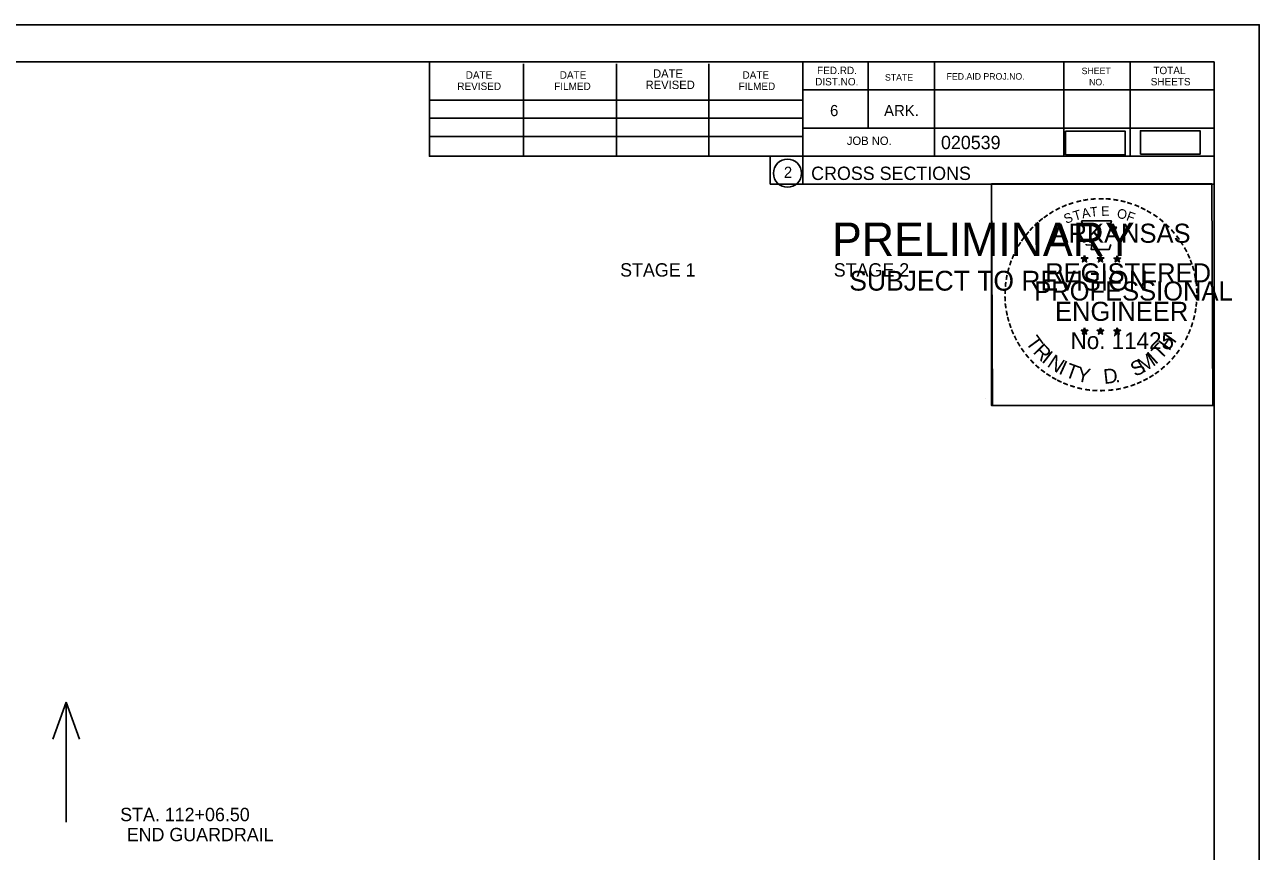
# Model space of a CAD drawing. Extents: x 915787 to 919910, y 133456 to 136717.
# Drawn here: x 916447.5 to 916576.9, y 134649.5 to 134736.1 of the extents above; entities that cross this region are included whole.
import ezdxf

# ---------------------------------------------------------------- set-up
doc = ezdxf.new("R2010")
doc.units = 0
for name, color, linetype in [('R_Border', 7, 'Continuous'), ('R_Border Notes', 7, 'Continuous'), ('R_Border PE', 7, 'Continuous'), ('R_Border Prem', 7, 'Continuous'), ('R_Drive', 7, 'Continuous'), ('R_No Plot', 7, 'Continuous'), ('R_Water Annot', 7, 'Continuous'), ('R_Xsect Slope', 7, 'Continuous')]:
    doc.layers.add(name, color=color, linetype=linetype)

msp = doc.modelspace()

# ---------------------------------------------------------------- linework, layer by layer
at = {"layer": 'R_Border'}
for p, q in [((916255.98, 134732.16), (916572.16, 134732.16)), ((916489.9, 134722.28), (916489.9, 134732.16)), ((916499.76, 134722.28), (916499.76, 134731.96)), ((916509.52, 134722.28), (916509.52, 134731.96)), ((916519.2, 134722.28), (916519.2, 134731.96)), ((916529.06, 134732.16), (916529.06, 134719.36)), ((916535.9, 134732.16), (916535.9, 134725.22)), ((916542.84, 134732.16), (916542.84, 134722.28)), ((916556.42, 134732.16), (916556.42, 134722.28)), ((916563.36, 134732.16), (916563.36, 134722.28)), ((916572.16, 134526.7), (916572.16, 134732.16)), ((916572.16, 134729.22), (916529.06, 134729.22)), ((916572.16, 134729.24), (916572.16, 134729.24)), ((916489.9, 134728.14), (916529.06, 134728.14)), ((916489.9, 134726.28), (916529.06, 134726.28)), ((916572.16, 134725.22), (916529.06, 134725.22)), ((916532.02, 134725.22), (916572.16, 134725.22)), ((916489.9, 134722.28), (916489.9, 134724.34)), ((916489.9, 134724.34), (916529.06, 134724.34)), ((916572.16, 134722.28), (916489.9, 134722.28)), ((916529.06, 134719.36), (916572.16, 134719.36))]:
    msp.add_line(p, q, dxfattribs=at)
msp.add_circle((916527.44, 134720.5), 1.47, dxfattribs=at)
at = {"layer": 'R_Border PE'}
for p, q in [((916558.59, 134711.87), (916558.55, 134711.62)), ((916558.59, 134711.51), (916558.59, 134711.87)), ((916558.59, 134711.87), (916558.64, 134711.62)), ((916560.26, 134711.87), (916560.22, 134711.62)), ((916560.26, 134711.51), (916560.26, 134711.87)), ((916560.26, 134711.87), (916560.31, 134711.62)), ((916562.02, 134711.86), (916561.98, 134711.61)), ((916562.02, 134711.5), (916562.02, 134711.86)), ((916562.02, 134711.86), (916562.07, 134711.61)), ((916558.24, 134711.62), (916558.59, 134711.51)), ((916558.24, 134711.62), (916558.49, 134711.57)), ((916558.24, 134711.62), (916558.48, 134711.5)), ((916558.37, 134711.21), (916558.59, 134711.51)), ((916558.37, 134711.21), (916558.5, 134711.46)), ((916558.37, 134711.21), (916558.59, 134711.43)), ((916558.94, 134711.62), (916558.59, 134711.51)), ((916558.8, 134711.21), (916558.59, 134711.51)), ((916558.8, 134711.21), (916558.59, 134711.43)), ((916558.94, 134711.62), (916558.65, 134711.57)), ((916558.8, 134711.21), (916558.66, 134711.5)), ((916558.94, 134711.62), (916558.73, 134711.52)), ((916559.91, 134711.62), (916560.26, 134711.51)), ((916559.91, 134711.62), (916560.16, 134711.57)), ((916559.91, 134711.62), (916560.15, 134711.5)), ((916560.04, 134711.21), (916560.26, 134711.51)), ((916560.04, 134711.21), (916560.17, 134711.46)), ((916560.04, 134711.21), (916560.26, 134711.43)), ((916560.61, 134711.62), (916560.26, 134711.51)), ((916560.47, 134711.21), (916560.26, 134711.51)), ((916560.47, 134711.21), (916560.26, 134711.43)), ((916560.61, 134711.62), (916560.32, 134711.57)), ((916560.47, 134711.21), (916560.33, 134711.5)), ((916560.61, 134711.62), (916560.4, 134711.52)), ((916561.67, 134711.61), (916562.02, 134711.5)), ((916561.67, 134711.61), (916561.93, 134711.56)), ((916561.67, 134711.61), (916561.91, 134711.49)), ((916561.81, 134711.2), (916562.02, 134711.5)), ((916561.81, 134711.2), (916561.93, 134711.44)), ((916561.81, 134711.2), (916562.02, 134711.42)), ((916562.37, 134711.61), (916562.02, 134711.5)), ((916562.24, 134711.2), (916562.02, 134711.5)), ((916562.24, 134711.2), (916562.02, 134711.41)), ((916562.37, 134711.61), (916562.08, 134711.56)), ((916562.24, 134711.2), (916562.1, 134711.49)), ((916562.37, 134711.61), (916562.17, 134711.51)), ((916558.24, 134704.05), (916558.58, 134703.94)), ((916558.24, 134704.05), (916558.49, 134704)), ((916558.24, 134704.05), (916558.47, 134703.92)), ((916558.37, 134703.64), (916558.58, 134703.94)), ((916558.37, 134703.64), (916558.49, 134703.88)), ((916558.58, 134704.3), (916558.54, 134704.05)), ((916558.58, 134703.94), (916558.58, 134704.3)), ((916558.58, 134704.3), (916558.63, 134704.05)), ((916558.93, 134704.05), (916558.58, 134703.94)), ((916558.8, 134703.64), (916558.58, 134703.94)), ((916558.93, 134704.05), (916558.65, 134704)), ((916558.8, 134703.64), (916558.66, 134703.93)), ((916558.93, 134704.05), (916558.73, 134703.94)), ((916559.9, 134704.05), (916560.25, 134703.94)), ((916559.9, 134704.05), (916560.16, 134704)), ((916559.9, 134704.05), (916560.14, 134703.92)), ((916560.04, 134703.64), (916560.25, 134703.94)), ((916560.04, 134703.64), (916560.16, 134703.88)), ((916560.25, 134704.3), (916560.21, 134704.05)), ((916560.25, 134703.94), (916560.25, 134704.3)), ((916560.25, 134704.3), (916560.3, 134704.05)), ((916560.6, 134704.05), (916560.25, 134703.94)), ((916560.47, 134703.64), (916560.25, 134703.94)), ((916560.6, 134704.05), (916560.31, 134704)), ((916560.47, 134703.64), (916560.33, 134703.93)), ((916560.6, 134704.05), (916560.4, 134703.94)), ((916561.67, 134704.04), (916562.02, 134703.93)), ((916561.67, 134704.04), (916561.92, 134703.99)), ((916561.67, 134704.04), (916561.91, 134703.91)), ((916561.8, 134703.63), (916562.02, 134703.93)), ((916561.8, 134703.63), (916561.93, 134703.87)), ((916562.02, 134704.29), (916561.98, 134704.04)), ((916562.02, 134703.93), (916562.02, 134704.29)), ((916562.02, 134704.29), (916562.07, 134704.04)), ((916562.37, 134704.04), (916562.02, 134703.93)), ((916562.23, 134703.63), (916562.02, 134703.93)), ((916562.37, 134704.04), (916562.08, 134703.99)), ((916562.23, 134703.63), (916562.1, 134703.92)), ((916562.37, 134704.04), (916562.16, 134703.93)), ((916558.37, 134703.64), (916558.58, 134703.86)), ((916558.8, 134703.64), (916558.58, 134703.85)), ((916560.04, 134703.64), (916560.25, 134703.86)), ((916560.47, 134703.64), (916560.25, 134703.85)), ((916561.8, 134703.63), (916562.02, 134703.85)), ((916562.23, 134703.63), (916562.02, 134703.84))]:
    msp.add_line(p, q, dxfattribs=at)
for points in [[(916558.28, 134715.5), (916558.55, 134714.67)], [(916561.79, 134714.58), (916561.93, 134714.86), (916561.25, 134714.84), (916561.4, 134715.5), (916558.28, 134715.5)], [(916558.77, 134713.07), (916558.77, 134712.99), (916559.34, 134712.97), (916559.28, 134712.5), (916561.15, 134712.5), (916561.35, 134713.03)], [(916558.59, 134711.87), (916558.8, 134711.21), (916558.24, 134711.62), (916558.94, 134711.62), (916558.37, 134711.21), (916558.59, 134711.87)], [(916560.26, 134711.87), (916560.47, 134711.21), (916559.91, 134711.62), (916560.61, 134711.62), (916560.04, 134711.21), (916560.26, 134711.87)], [(916562.02, 134711.86), (916562.24, 134711.2), (916561.67, 134711.61), (916562.37, 134711.61), (916561.81, 134711.2), (916562.02, 134711.86)], [(916558.58, 134704.3), (916558.8, 134703.64), (916558.24, 134704.05), (916558.93, 134704.05), (916558.37, 134703.64), (916558.58, 134704.3)], [(916560.25, 134704.3), (916560.47, 134703.64), (916559.9, 134704.05), (916560.6, 134704.05), (916560.04, 134703.64), (916560.25, 134704.3)], [(916562.02, 134704.29), (916562.23, 134703.63), (916561.67, 134704.04), (916562.37, 134704.04), (916561.8, 134703.63), (916562.02, 134704.29)]]:
    msp.add_lwpolyline(points, dxfattribs=at)
for centre, radius in [((916558.59, 134711.51), 0.172), ((916558.59, 134711.51), 0.145), ((916560.26, 134711.51), 0.172), ((916560.26, 134711.51), 0.145), ((916562.02, 134711.5), 0.172), ((916562.02, 134711.5), 0.145), ((916558.59, 134711.51), 0.116), ((916558.59, 134711.51), 0.0991), ((916558.59, 134711.51), 0.0747), ((916558.59, 134711.51), 0.0495), ((916558.59, 134711.51), 0.0296), ((916560.26, 134711.51), 0.116), ((916560.26, 134711.51), 0.0991), ((916560.26, 134711.51), 0.0747), ((916560.26, 134711.51), 0.0495), ((916560.26, 134711.51), 0.0296), ((916562.02, 134711.5), 0.116), ((916562.02, 134711.5), 0.0991), ((916562.02, 134711.5), 0.0747), ((916562.02, 134711.5), 0.0495), ((916562.02, 134711.5), 0.0296), ((916558.58, 134703.94), 0.172), ((916558.58, 134703.94), 0.145), ((916558.58, 134703.94), 0.116), ((916558.58, 134703.94), 0.0991), ((916558.58, 134703.94), 0.0747), ((916558.58, 134703.94), 0.0495), ((916558.58, 134703.94), 0.0296), ((916560.25, 134703.94), 0.172), ((916560.25, 134703.94), 0.145), ((916560.25, 134703.94), 0.116), ((916560.25, 134703.94), 0.0991), ((916560.25, 134703.94), 0.0747), ((916560.25, 134703.94), 0.0495), ((916560.25, 134703.94), 0.0296), ((916562.02, 134703.93), 0.172), ((916562.02, 134703.93), 0.145), ((916562.02, 134703.93), 0.116), ((916562.02, 134703.93), 0.0991), ((916562.02, 134703.93), 0.0747), ((916562.02, 134703.93), 0.0495), ((916562.02, 134703.93), 0.0296)]:
    msp.add_circle(centre, radius, dxfattribs=at)
at = {"layer": 'R_No Plot'}
for p, q in [((916243.57, 134736.06), (916576.91, 134736.06)), ((916548.19, 134696.91), (916548.19, 134696.91))]:
    msp.add_line(p, q, dxfattribs=at)
for points in [[(916243.57, 134736.06), (916576.91, 134736.06), (916576.91, 134522.72), (916243.57, 134522.72)], [(916489.9, 134732.16), (916489.9, 134722.28), (916525.63, 134722.28), (916525.63, 134719.36), (916548.83, 134719.36), (916548.83, 134696.15), (916572.16, 134696.15), (916572.16, 134526.7), (916255.98, 134526.7), (916255.98, 134732.16)], [(916548.83, 134719.4), (916571.92, 134719.4), (916572.04, 134696.15), (916548.94, 134696.15)]]:
    msp.add_lwpolyline(points, close=True, dxfattribs=at)
at = {"layer": 'R_Water Annot'}
for p, q in [((916451.8, 134665.07), (916450.4, 134661.22)), ((916451.8, 134652.5), (916451.8, 134665.07)), ((916451.8, 134665.07), (916453.2, 134661.22))]:
    msp.add_line(p, q, dxfattribs=at)
at = {"layer": 'R_Xsect Slope'}
for points in [[(916556.6, 134722.42), (916562.85, 134722.42), (916562.85, 134724.9), (916556.6, 134724.9)], [(916564.44, 134722.48), (916570.69, 134722.48), (916570.69, 134724.95), (916564.44, 134724.95)]]:
    msp.add_lwpolyline(points, close=True, dxfattribs=at)

# ---------------------------------------------------------------- texts
at = {"layer": 'R_Border'}
for s, height, p in [('DATE', 0.782, (916493.7, 134730.4)), ('DATE', 0.782, (916503.56, 134730.4)), ('DATE', 0.879, (916513.34, 134730.5)), ('DATE', 0.782, (916522.72, 134730.4)), ('FED.RD.', 0.782, (916530.54, 134730.88)), ('SHEET', 0.684, (916558.28, 134730.88)), ('TOTAL', 0.782, (916565.8, 134730.88)), ('REVISED', 0.782, (916492.82, 134729.22)), ('FILMED', 0.782, (916502.98, 134729.22)), ('REVISED', 0.879, (916512.56, 134729.32)), ('FILMED', 0.782, (916522.32, 134729.22)), ('DIST.NO.', 0.782, (916530.34, 134729.7)), ('STATE', 0.684, (916537.66, 134730.2)), ('FED.AID PROJ.NO.', 0.684, (916544.12, 134730.3)), ('NO.', 0.684, (916559.06, 134729.7)), ('SHEETS', 0.782, (916565.52, 134729.7)), ('6', 1.17, (916531.9, 134726.48)), ('ARK.', 1.172, (916537.56, 134726.48)), ('JOB NO.', 0.879, (916533.66, 134723.46)), ('020539', 1.4, (916543.53, 134723.02)), ('2', 1.17, (916527.06, 134720.01)), ('CROSS SECTIONS', 1.4, (916529.92, 134719.79))]:
    msp.add_text(s, height=height, rotation=360, dxfattribs=at).set_placement(p)
at = {"layer": 'R_Border Notes'}
for s, p in [('STAGE 1', (916509.89, 134709.67)), ('STAGE 2', (916532.29, 134709.67))]:
    msp.add_text(s, height=1.4, dxfattribs=at).set_placement(p)
at = {"layer": 'R_Border PE'}
for s, height, rotation, p in [('-', 1.6, 28.7918, (916555.76, 134716.04)), ('-', 1.6, 24.3072, (916556.39, 134716.36)), ('-', 1.6, 19.1761, (916557.03, 134716.62)), ('-', 1.6, 13.6301, (916557.78, 134716.87)), ('A', 1, 11.2132, (916558.38, 134715.76)), ('-', 1.6, 10.2193, (916558.46, 134717.03)), ('T', 1, 6.0228, (916559.22, 134715.92)), ('-', 1.6, 5.8968, (916559.19, 134717.14)), ('-', 1.6, 0.1862, (916559.96, 134717.21)), ('E', 1, 0.8323, (916560.33, 134716.03)), ('-', 1.6, 357.743, (916560.68, 134717.2)), ('-', 1.6, 352.1617, (916561.42, 134717.14)), ('-', 1.6, 347.2049, (916562.14, 134717.03)), ('-', 1.6, 342.3362, (916562.78, 134716.87)), ('-', 1.6, 337.8551, (916563.51, 134716.65)), ('-', 1.6, 334.1211, (916564.14, 134716.38)), ('-', 1.6, 38.9507, (916554.11, 134714.9)), ('-', 1.6, 36.2317, (916554.59, 134715.27)), ('-', 1.6, 34.0636, (916555.16, 134715.67)), ('S', 1, 21.594, (916556.64, 134715.18)), ('T', 1, 16.4036, (916557.55, 134715.51)), ('O', 1, 350.4515, (916561.93, 134715.82)), ('F', 1, 340.0707, (916562.89, 134715.6)), ('-', 1.6, 329.6409, (916564.72, 134716.09)), ('-', 1.6, 325.8627, (916565.37, 134715.73)), ('-', 1.6, 320.5297, (916565.98, 134715.31)), ('-', 1.6, 50.6142, (916552.83, 134713.51)), ('-', 1.6, 48.423, (916553.23, 134714)), ('-', 1.6, 42.9622, (916553.68, 134714.48)), ('ARKANSAS', 2, 360, (916555.13, 134713.21)), ('-', 1.6, 315.5786, (916566.58, 134714.82)), ('-', 1.6, 309.8797, (916567.14, 134714.27)), ('-', 1.6, 58.0706, (916552.09, 134712.42)), ('-', 1.6, 54.2325, (916552.41, 134712.95)), ('-', 1.6, 306.6522, (916567.67, 134713.67)), ('-', 1.4, 303.6753, (916568.16, 134713.1)), ('-', 1.6, 67.7743, (916551.52, 134711.2)), ('-', 1.6, 62.8713, (916551.78, 134711.81)), ('-', 1.6, 299.6684, (916568.47, 134712.49)), ('-', 1.6, 294.6628, (916568.8, 134711.88)), ('-', 1.6, 75.461, (916551.1, 134709.85)), ('-', 1.6, 72.3945, (916551.3, 134710.57)), ('REGISTERED', 2, 360, (916554.46, 134709.06)), ('DWB', 0.01, 360, (916558.58, 134711.5)), ('DWB', 0.01, 360, (916560.25, 134711.5)), ('DWB', 0.01, 360, (916562.01, 134711.49)), ('-', 1.6, 290.5728, (916569.06, 134711.3)), ('-', 1.6, 285.1233, (916569.29, 134710.72)), ('-', 1.6, 85.1863, (916550.89, 134708.45)), ('-', 1.6, 81.2013, (916550.97, 134709.14)), ('PROFESSIONAL', 2, 360, (916553.31, 134707.16)), ('-', 1.6, 280.5493, (916569.49, 134709.98)), ('-', 1.6, 276.5962, (916569.65, 134709.21)), ('-', 1.6, 89.0622, (916550.87, 134707.75)), ('-', 1.6, 274.3301, (916569.71, 134708.49)), ('-', 1.6, 269.9407, (916569.75, 134707.86)), ('-', 1.6, 94.1959, (916550.9, 134707.02)), ('-', 1.6, 98.9479, (916550.97, 134706.35)), ('ENGINEER', 2, 360, (916555.49, 134705.03)), ('-', 1.6, 263.5172, (916569.73, 134707.19)), ('-', 1.6, 101.7149, (916551.11, 134705.62)), ('-', 1.6, 105.4578, (916551.27, 134705.03)), ('-', 1.6, 255.7626, (916569.55, 134705.86)), ('-', 1.6, 260.9953, (916569.66, 134706.54)), ('-', 1.6, 109.0874, (916551.49, 134704.4)), ('-', 1.6, 114.0643, (916551.74, 134703.8)), ('No. 11425', 1.757, 360, (916557.12, 134702.08)), ('DWB', 0.01, 360, (916558.57, 134703.93)), ('DWB', 0.01, 360, (916560.24, 134703.93)), ('DWB', 0.01, 360, (916562.01, 134703.92)), ('-', 1.6, 247.8887, (916569.14, 134704.47)), ('-', 1.6, 252.8681, (916569.36, 134705.14)), ('-', 1.6, 115.7289, (916552.05, 134703.18)), ('-', 1.6, 120.4471, (916552.4, 134702.6)), ('T', 1.54, 306.0406, (916552.34, 134702.77)), ('R', 1.54, 314.005, (916553.11, 134701.73)), ('T', 1.54, 46.6444, (916566.58, 134700.87)), ('H', 1.54, 54.6088, (916567.46, 134701.81)), ('-', 1.6, 239.0712, (916568.49, 134703.09)), ('-', 1.6, 244.6197, (916568.88, 134703.84)), ('-', 1.6, 125.8934, (916552.81, 134702.03)), ('-', 1.6, 130.7181, (916553.27, 134701.48)), ('I', 1.54, 321.9694, (916554.01, 134700.79)), ('N', 1.54, 326.5002, (916554.57, 134700.32)), ('M', 1.54, 32.6563, (916564.73, 134699.54)), ('I', 1.54, 42.1136, (916566.01, 134700.39)), ('-', 1.6, 231.2538, (916567.65, 134701.87)), ('-', 1.6, 233.8452, (916568.08, 134702.43)), ('-', 1.6, 134.2238, (916553.78, 134700.94)), ('-', 1.6, 138.9338, (916554.31, 134700.47)), ('-', 1.6, 144.6463, (916554.87, 134700.07)), ('I', 1.54, 335.3603, (916555.78, 134699.54)), ('T', 1.54, 339.8912, (916556.44, 134699.21)), ('Y', 1.54, 347.8556, (916557.66, 134698.76)), ('D', 1.54, 6.3969, (916560.65, 134698.41)), ('S', 1.54, 26.9312, (916563.89, 134699.14)), ('-', 1.6, 221.0851, (916566.65, 134700.8)), ('-', 1.6, 225.7653, (916567.17, 134701.3)), ('-', 1.6, 148.0898, (916555.43, 134699.7)), ('-', 1.6, 151.5704, (916556.01, 134699.37)), ('-', 1.6, 154.6002, (916556.53, 134699.12)), ('.', 1.54, 13.7642, (916561.84, 134698.53)), ('-', 1.6, 204.2516, (916564.39, 134699.27)), ('-', 1.6, 207.3568, (916565.01, 134699.59)), ('-', 1.6, 212.2491, (916565.57, 134699.94)), ('-', 1.6, 215.7363, (916566.1, 134700.32)), ('-', 1.6, 158.5612, (916557.15, 134698.87)), ('-', 1.6, 162.7983, (916557.84, 134698.66)), ('-', 1.6, 167.5555, (916558.55, 134698.49)), ('-', 1.6, 173.1155, (916559.33, 134698.38)), ('-', 1.6, 176.5183, (916560.07, 134698.33)), ('-', 1.6, 181.5918, (916560.82, 134698.35)), ('-', 1.6, 185.8167, (916561.63, 134698.43)), ('-', 1.6, 191.2858, (916562.36, 134698.56)), ('-', 1.6, 195.4743, (916563.09, 134698.76)), ('-', 1.6, 200.7184, (916563.77, 134699))]:
    msp.add_text(s, height=height, rotation=rotation, dxfattribs=at).set_placement(p)
at = {"layer": 'R_Border Prem'}
for s, height, p in [('PRELIMINARY', 3.5, (916532.11, 134711.83)), ('DWB', 0.01, (916532.85, 134713.68)), ('SUBJECT TO REVISION', 2.0751, (916533.92, 134708.2))]:
    msp.add_text(s, height=height, rotation=360, dxfattribs=at).set_placement(p)
at = {"layer": 'R_Drive'}
for s, p in [('STA. 112+06.50', (916457.47, 134652.61)), ('END GUARDRAIL', (916458.16, 134650.51))]:
    msp.add_text(s, height=1.4, dxfattribs=at).set_placement(p)

doc.saveas('drawing.dxf')
